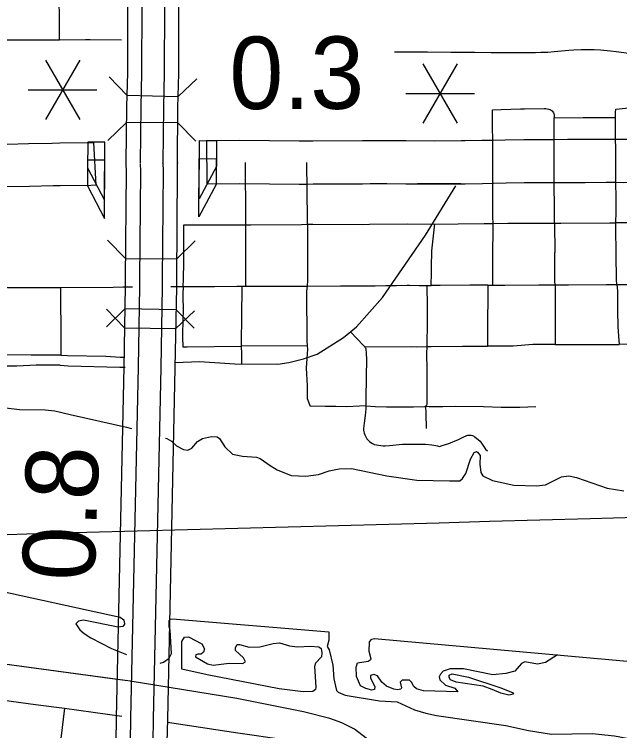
# Model space of a CAD drawing. Extents: x -19 to 366, y -4 to 359.
# Drawn here: x 155.59 to 156.258, y 191.416 to 192.207 of the extents above; entities that cross this region are included whole.
import ezdxf

# ---------------------------------------------------------------- set-up
doc = ezdxf.new("R2010")
doc.units = 0
for name, color, linetype in [('Level 10', 7, 'Continuous'), ('Level 15', 7, 'Continuous'), ('Level 19', 7, 'Continuous'), ('Level 33', 7, 'Continuous'), ('Level 39', 7, 'Continuous'), ('Level 40', 7, 'Continuous'), ('Level 42', 7, 'Continuous'), ('Level 48', 7, 'Continuous'), ('Level 60', 7, 'Continuous'), ('Level 9', 7, 'Continuous')]:
    doc.layers.add(name, color=color, linetype=linetype)

msp = doc.modelspace()

# ---------------------------------------------------------------- linework, layer by layer
at = {"layer": 'Level 10'}
msp.add_line((156.08291, 192.02013), (156.03502, 192.01996), dxfattribs=at)
at = {"layer": 'Level 15'}
for p, q in [((156.1522, 192.06866), (156.15218, 192.06866)), ((156.18575, 192.06873), (156.18574, 192.06873)), ((156.21968, 192.06896), (156.21968, 192.06896)), ((156.25404, 192.06906), (156.25406, 192.06906)), ((155.63997, 192.06517), (155.67378, 192.06562)), ((155.9125, 192.06716), (155.9125, 192.06716)), ((155.9823, 192.06756), (155.98229, 192.06756)), ((156.0017, 192.0676), (156.00145, 192.0676)), ((156.08313, 192.06748), (156.05358, 192.06729)), ((156.05358, 192.06729), (156.05376, 192.06729)), ((156.08313, 192.06748), (156.08313, 192.06748)), ((156.11751, 192.06803), (156.11751, 192.06803)), ((155.6744, 192.01828), (155.6406, 192.01783)), ((155.67988, 192.01835), (155.6744, 192.01828)), ((156.0539, 192.01994), (156.08345, 192.02014))]:
    msp.add_line(p, q, dxfattribs=at)
for points in [[(156.15218, 192.06866), (156.13188, 192.0684), (156.11751, 192.06803)], [(156.18574, 192.06873), (156.17484, 192.06866), (156.15315, 192.06867), (156.1522, 192.06866)], [(156.21968, 192.06896), (156.20054, 192.06882), (156.18575, 192.06873)], [(156.25406, 192.06906), (156.24309, 192.06913), (156.21968, 192.06896)], [(156.32107, 192.06895), (156.31407, 192.06901), (156.2626, 192.06901), (156.25404, 192.06906)], [(155.57434, 192.0647), (155.58245, 192.06396), (155.60546, 192.06448)], [(155.60546, 192.06448), (155.63174, 192.06507), (155.63997, 192.06517)], [(155.67378, 192.06562), (155.67718, 192.06566), (155.67988, 192.01835)], [(155.9125, 192.06716), (155.90421, 192.06705), (155.83891, 192.0677), (155.80208, 192.06743), (155.80242, 192.02008)], [(155.98229, 192.06756), (155.97409, 192.0675), (155.91936, 192.06725), (155.9125, 192.06716)], [(156.00145, 192.0676), (155.99089, 192.06763), (155.9823, 192.06756)], [(156.05376, 192.06729), (156.0225, 192.06732), (156.0017, 192.0676)], [(156.11751, 192.06803), (156.10581, 192.06774), (156.08704, 192.06751), (156.08313, 192.06748)], [(156.11872, 192.0207), (156.13279, 192.02106), (156.15277, 192.02132)], [(156.15277, 192.02132), (156.15342, 192.02132), (156.17498, 192.02131), (156.18605, 192.02138)], [(156.18605, 192.02138), (156.20086, 192.02147), (156.22002, 192.02161)], [(156.22002, 192.02161), (156.24312, 192.02178), (156.25377, 192.02171)], [(156.25377, 192.02171), (156.26246, 192.02166), (156.31387, 192.02167), (156.32066, 192.02161)], [(155.60652, 192.01714), (155.58082, 192.01656), (155.57003, 192.01755)], [(155.6406, 192.01783), (155.63259, 192.01773), (155.60652, 192.01714)], [(155.80242, 192.02008), (155.83884, 192.02035), (155.9043, 192.01969), (155.91315, 192.01982)], [(155.91315, 192.01982), (155.91979, 192.01991), (155.97437, 192.02016), (155.98264, 192.02022)], [(155.98264, 192.02022), (155.991, 192.02028), (156.00107, 192.02025)], [(156.00107, 192.02025), (156.02216, 192.01997), (156.0539, 192.01994)], [(156.08345, 192.02014), (156.08749, 192.02016), (156.1067, 192.02039), (156.11872, 192.0207)]]:
    msp.add_lwpolyline(points, dxfattribs=at)
at = {"layer": 'Level 19'}
for p, q in [((155.71309, 192.04321), (155.7131, 192.04224)), ((155.75381, 192.04283), (155.75381, 192.04324)), ((155.7699, 192.04364), (155.76991, 192.04268)), ((155.71077, 191.81759), (155.71077, 191.81773)), ((155.75148, 191.81691), (155.75148, 191.81685)), ((155.70237, 191.43), (155.70237, 191.42992)), ((155.74308, 191.42911), (155.74308, 191.42915))]:
    msp.add_line(p, q, dxfattribs=at)
for points in [[(155.71526, 192.31549), (155.71519, 192.30331), (155.7152, 192.30304), (155.71503, 192.256), (155.71494, 192.2439), (155.71475, 192.21698), (155.71461, 192.14273), (155.71367, 192.10534), (155.71309, 192.04321)], [(155.72919, 192.04306), (155.72977, 192.10506), (155.73071, 192.14251), (155.73085, 192.21691), (155.73104, 192.24379), (155.73113, 192.25591), (155.73129, 192.30325), (155.73129, 192.3035), (155.73136, 192.31539)], [(155.75598, 192.31523), (155.75591, 192.30379), (155.75592, 192.30357), (155.75575, 192.25578), (155.75566, 192.24361), (155.75547, 192.2168), (155.75533, 192.14218), (155.75439, 192.10464), (155.75381, 192.04283)], [(155.76991, 192.04268), (155.77048, 192.10436), (155.77143, 192.14196), (155.77157, 192.21673), (155.77176, 192.2435), (155.77185, 192.25569), (155.77202, 192.30378), (155.77201, 192.30398), (155.77208, 192.31513)], [(155.7131, 192.04224), (155.71331, 192.03352), (155.71235, 191.91502), (155.71224, 191.90682), (155.71077, 191.81759)], [(155.72686, 191.81732), (155.72834, 191.90658), (155.72845, 191.91485), (155.72941, 192.03366), (155.72919, 192.04264)], [(155.75381, 192.04324), (155.75404, 192.03386), (155.75307, 191.91459), (155.75296, 191.90622), (155.75148, 191.81691)], [(155.76758, 191.81665), (155.76906, 191.90598), (155.76917, 191.91442), (155.77014, 192.03399), (155.7699, 192.04364)], [(155.71077, 191.81773), (155.70237, 191.43)], [(155.71847, 191.42965), (155.72686, 191.81738)], [(155.75148, 191.81685), (155.74308, 191.42911)], [(155.75918, 191.42877), (155.76757, 191.8165)], [(155.70237, 191.42992), (155.70188, 191.4037), (155.7016, 191.36652), (155.7021, 191.22269)], [(155.7182, 191.22274), (155.7177, 191.36649), (155.71797, 191.40349), (155.71847, 191.42961)], [(155.74308, 191.42915), (155.74259, 191.40317), (155.74232, 191.36644), (155.74282, 191.22283)], [(155.75892, 191.22288), (155.75842, 191.36641), (155.75869, 191.40295), (155.75918, 191.42884)]]:
    msp.add_lwpolyline(points, dxfattribs=at)
at = {"layer": 'Level 33'}
for points in [[(155.6397, 192.1792), (155.63966, 192.18616), (155.6393, 192.24077), (155.63925, 192.24723)], [(155.60515, 192.17894), (155.61019, 192.17896), (155.63432, 192.17917), (155.6397, 192.1792)], [(155.6397, 192.1792), (155.66823, 192.17935), (155.67373, 192.17931)], [(155.67373, 192.17931), (155.70808, 192.17905)], [(155.57157, 192.17889), (155.60089, 192.17892), (155.60515, 192.17894)], [(156.00974, 192.16597), (156.01868, 192.16591), (156.0222, 192.16598), (156.04606, 192.16577), (156.07186, 192.16561), (156.09825, 192.1653), (156.11625, 192.16519), (156.13816, 192.16516), (156.15083, 192.16514), (156.16539, 192.1652), (156.17101, 192.16527), (156.17879, 192.16557), (156.1859, 192.16601), (156.20213, 192.16756), (156.20766, 192.16806), (156.21553, 192.16854), (156.22183, 192.16834), (156.22984, 192.16821), (156.23714, 192.16797), (156.24795, 192.16693), (156.25432, 192.16615), (156.26845, 192.1642)], [(156.11775, 192.10164), (156.12735, 192.10214), (156.14878, 192.10294), (156.15319, 192.103)], [(156.11811, 192.04437), (156.11807, 192.0671), (156.11794, 192.08418), (156.11775, 192.10164)], [(156.15319, 192.103), (156.1748, 192.10329), (156.17658, 192.10321), (156.17829, 192.10302), (156.17982, 192.10263), (156.18123, 192.10208), (156.18268, 192.10128), (156.18353, 192.10057), (156.18431, 192.09957), (156.18518, 192.09828), (156.18561, 192.09729), (156.18571, 192.09642), (156.18574, 192.09298)], [(156.25366, 192.0933), (156.25367, 192.09932), (156.25381, 192.10258), (156.26467, 192.10363), (156.27584, 192.10384), (156.292, 192.10369), (156.31135, 192.1035), (156.32089, 192.10287)], [(156.18574, 192.09298), (156.21774, 192.09313), (156.21842, 192.09313)], [(156.1859, 192.04506), (156.18592, 192.05148), (156.18578, 192.08687), (156.18574, 192.09298)], [(156.21842, 192.09313), (156.25366, 192.0933)], [(156.25391, 192.04539), (156.25386, 192.05079), (156.25369, 192.07788), (156.25364, 192.09009), (156.25366, 192.0933)], [(156.18631, 191.97654), (156.18587, 192.03646), (156.1859, 192.04506)], [(156.25394, 191.9769), (156.25419, 191.98921), (156.25399, 192.037), (156.25391, 192.04539)], [(155.84527, 191.97475), (155.84526, 191.98171), (155.84506, 192.04351)], [(155.91337, 191.97529), (155.91335, 191.98085), (155.91282, 192.04349)], [(156.11834, 191.97636), (156.11827, 191.98366), (156.11828, 192.00627), (156.11812, 192.0338), (156.11811, 192.04437)], [(155.76723, 191.82263), (155.7942, 191.82378), (155.83312, 191.8213), (155.8807, 191.82091), (155.89288, 191.82259), (155.90918, 191.82653), (155.92436, 191.83178), (155.95321, 191.85015), (155.96745, 191.86196), (155.99624, 191.89454), (156.04387, 191.96344), (156.07716, 192.01798)], [(155.77633, 191.90655), (155.77666, 191.91472), (155.77709, 191.93365), (155.77681, 191.95176), (155.77697, 191.96749), (155.77714, 191.9746)], [(155.77714, 191.9746), (155.79591, 191.97488), (155.81131, 191.9748)], [(155.81131, 191.9748), (155.83774, 191.97467), (155.84527, 191.97475)], [(155.84527, 191.97475), (155.85081, 191.97481), (155.90684, 191.97522), (155.91337, 191.97529)], [(155.84531, 191.90697), (155.84527, 191.97475)], [(155.91337, 191.97529), (155.91342, 191.9136), (155.91297, 191.90705)], [(155.91337, 191.97529), (155.91941, 191.97535), (155.97462, 191.97524), (155.98193, 191.97533)], [(155.98193, 191.97533), (156.02436, 191.97582), (156.05128, 191.97558)], [(156.05071, 191.94216), (156.0508, 191.94607), (156.05424, 191.97566)], [(156.05131, 191.97563), (156.10875, 191.97633), (156.11834, 191.97636)], [(156.11831, 191.94254), (156.1184, 191.96971), (156.11834, 191.97636)], [(156.11834, 191.97636), (156.13457, 191.97642), (156.1757, 191.9765), (156.18631, 191.97654)], [(156.18631, 191.97654), (156.19334, 191.97657), (156.24731, 191.9769), (156.25394, 191.9769)], [(156.18631, 191.97654), (156.18634, 191.97389), (156.18641, 191.94719), (156.18643, 191.94413)], [(156.25513, 191.90876), (156.25459, 191.91408), (156.25443, 191.94238), (156.25385, 191.97195), (156.25394, 191.9769)], [(156.32137, 191.97686), (156.31064, 191.9769), (156.25394, 191.9769)], [(156.05001, 191.90781), (156.05045, 191.92159), (156.05051, 191.93143), (156.05071, 191.94216)], [(156.11809, 191.90809), (156.1183, 191.93442), (156.11831, 191.94254)], [(156.1869, 191.90841), (156.18666, 191.91243), (156.18645, 191.9395), (156.18643, 191.94413)], [(155.57275, 191.90568), (155.5823, 191.90549), (155.63331, 191.90563), (155.64091, 191.90566)], [(155.64091, 191.90566), (155.69891, 191.90583), (155.70956, 191.90615)], [(155.64091, 191.90566), (155.64127, 191.84456), (155.641, 191.83061)], [(155.70956, 191.90615), (155.7163, 191.90636), (155.72017, 191.90638)], [(155.76245, 191.9066), (155.76752, 191.90663), (155.7706, 191.9066), (155.77633, 191.90655)], [(155.77633, 191.90655), (155.77601, 191.8983), (155.77612, 191.87793), (155.77601, 191.87285)], [(155.77633, 191.90655), (155.78382, 191.90649), (155.811, 191.90671)], [(155.811, 191.90671), (155.83565, 191.90691), (155.84084, 191.90694)], [(155.84084, 191.90694), (155.84048, 191.87277)], [(155.84084, 191.90694), (155.84531, 191.90697)], [(155.84531, 191.90697), (155.85173, 191.90701), (155.90525, 191.90697), (155.91297, 191.90705)], [(155.91297, 191.90705), (155.91259, 191.90159), (155.9126, 191.84658), (155.91307, 191.84116)], [(155.91297, 191.90705), (155.9501, 191.90744), (155.9739, 191.90744)], [(155.9739, 191.90744), (155.9883, 191.90745), (155.99983, 191.90754)], [(155.99983, 191.90754), (156.01167, 191.90764), (156.02347, 191.90812), (156.02629, 191.90802)], [(156.02629, 191.90802), (156.03675, 191.90774), (156.04513, 191.90778)], [(156.04513, 191.90778), (156.05001, 191.90781)], [(156.04513, 191.90778), (156.04564, 191.8844), (156.04564, 191.87257)], [(156.11269, 191.90808), (156.09275, 191.90804), (156.06009, 191.90786), (156.05001, 191.90781)], [(156.11269, 191.90808), (156.11251, 191.88883), (156.11241, 191.87385)], [(156.11269, 191.90808), (156.11809, 191.90809)], [(156.11809, 191.90809), (156.13156, 191.90811), (156.1689, 191.9084), (156.1869, 191.90841)], [(156.1869, 191.90841), (156.20185, 191.90841), (156.24321, 191.90883), (156.25513, 191.90876)], [(156.1869, 191.90841), (156.18714, 191.90436), (156.18694, 191.8739)], [(156.25513, 191.90876), (156.25583, 191.90194), (156.25585, 191.8796), (156.25632, 191.86246), (156.25673, 191.85183), (156.25769, 191.84264)], [(156.25513, 191.90876), (156.26671, 191.90868), (156.28701, 191.90864)], [(155.77601, 191.87285), (155.77554, 191.85077), (155.77586, 191.84007)], [(155.84048, 191.87277), (155.84021, 191.84558), (155.84041, 191.84051)], [(156.04564, 191.87257), (156.04562, 191.8683), (156.04511, 191.84035)], [(156.11241, 191.87385), (156.11231, 191.85814), (156.11212, 191.84082)], [(156.18694, 191.8739), (156.1869, 191.86665), (156.18688, 191.84248)], [(155.97667, 191.84), (155.97551, 191.84158), (155.96093, 191.85646)], [(155.77586, 191.84007), (155.78055, 191.83997), (155.84041, 191.84051)], [(155.91307, 191.84116), (155.84041, 191.84051)], [(155.84041, 191.84051), (155.8407, 191.83233), (155.84074, 191.82141)], [(155.91307, 191.84116), (155.91337, 191.83741), (155.91264, 191.82724)], [(155.97667, 191.84), (156.02841, 191.8403), (156.03382, 191.84012), (156.04511, 191.84035)], [(155.97667, 191.84), (155.97685, 191.83975), (155.97738, 191.83867), (155.97776, 191.83763), (155.97805, 191.83599), (155.97822, 191.83434), (155.97856, 191.82431), (155.97837, 191.80859), (155.97787, 191.78027), (155.9778, 191.77686), (155.97791, 191.77473)], [(156.04511, 191.84035), (156.04496, 191.8327), (156.04517, 191.81466), (156.04545, 191.77888), (156.04535, 191.77609), (156.04492, 191.77545), (156.04436, 191.7749), (156.04374, 191.77446)], [(156.04511, 191.84035), (156.05015, 191.84045), (156.08449, 191.84056), (156.11212, 191.84082)], [(156.18688, 191.84248), (156.1623, 191.84266), (156.14062, 191.8406), (156.11579, 191.84085), (156.11212, 191.84082)], [(156.18688, 191.84248), (156.19034, 191.84245), (156.21675, 191.84245), (156.2479, 191.84243), (156.25769, 191.84264)], [(156.32342, 191.84263), (156.30877, 191.84282), (156.26711, 191.84284), (156.25769, 191.84264)], [(155.64099, 191.83061), (155.60859, 191.8307), (155.57955, 191.83126), (155.56633, 191.8323)], [(155.64099, 191.83061), (155.64853, 191.83049), (155.69095, 191.8295), (155.70656, 191.82858), (155.71175, 191.82838)], [(155.91264, 191.82724), (155.91187, 191.81635), (155.91331, 191.7974), (155.91325, 191.78294), (155.91628, 191.77431)], [(155.64048, 191.81957), (155.61384, 191.81983), (155.59267, 191.8187), (155.57854, 191.81865)], [(155.64048, 191.81957), (155.64931, 191.81884), (155.70622, 191.81752), (155.71235, 191.81746)], [(155.97791, 191.77473), (155.97075, 191.77424), (155.95655, 191.7738), (155.94485, 191.77408), (155.93293, 191.77408), (155.91628, 191.77431)], [(155.97791, 191.77473), (155.97794, 191.77133), (155.97718, 191.76427), (155.97609, 191.75557), (155.97537, 191.74983), (155.97549, 191.74795), (155.97576, 191.74623), (155.97616, 191.74453), (155.97671, 191.74288), (155.9774, 191.74129), (155.9782, 191.73976), (155.97912, 191.73831), (155.98049, 191.73689), (155.98195, 191.73556), (155.98353, 191.73434), (155.98517, 191.73324), (155.9869, 191.73228), (155.98714, 191.73221), (155.98955, 191.73161), (155.99198, 191.73117), (155.99445, 191.73086), (155.99692, 191.73071), (155.99941, 191.73071), (156.00395, 191.73098), (156.01857, 191.7323), (156.02631, 191.73228), (156.03164, 191.73236), (156.03488, 191.7324), (156.04388, 191.73234), (156.05079, 191.73185), (156.05534, 191.73107), (156.05694, 191.73055), (156.05924, 191.72983), (156.06224, 191.73081), (156.06967, 191.73324), (156.08006, 191.73756), (156.08526, 191.74014), (156.08928, 191.74197), (156.09053, 191.74227), (156.0918, 191.74242), (156.09308, 191.74242), (156.09434, 191.74227), (156.09561, 191.74196), (156.09664, 191.74158), (156.09762, 191.74107), (156.0982, 191.74065), (156.10408, 191.73561), (156.10648, 191.73235), (156.11003, 191.7269), (156.11224, 191.72507)], [(155.97791, 191.77473), (155.98823, 191.7741), (156.00061, 191.77378), (156.00894, 191.77378), (156.02344, 191.77363), (156.0304, 191.77382), (156.04301, 191.77417), (156.04374, 191.77446)], [(156.04374, 191.77446), (156.04413, 191.76622), (156.04457, 191.74971)], [(156.04374, 191.77446), (156.04766, 191.77405), (156.06286, 191.77409), (156.07671, 191.77441), (156.10793, 191.77411), (156.12733, 191.77332), (156.13377, 191.77324), (156.14798, 191.77341), (156.16558, 191.77388)], [(155.57823, 191.44981), (155.61319, 191.44499), (155.64539, 191.44074)], [(155.64539, 191.44074), (155.64106, 191.40714), (155.63636, 191.37294)], [(155.64539, 191.44074), (155.70862, 191.43198)], [(155.7591, 191.42524), (155.83675, 191.41361), (155.93877, 191.39879)]]:
    msp.add_lwpolyline(points, dxfattribs=at)
at = {"layer": 'Level 39'}
for p, q in [((155.71398, 192.11777), (155.6944, 192.13835)), ((155.77078, 192.11634), (155.79137, 192.13592)), ((155.71398, 192.11777), (155.77078, 192.11634)), ((155.71351, 192.0878), (155.69323, 192.0679)), ((155.77032, 192.08727), (155.71351, 192.0878)), ((155.77032, 192.08727), (155.79022, 192.06699)), ((155.71253, 191.93744), (155.69261, 191.95769)), ((155.76935, 191.93698), (155.7896, 191.9569)), ((155.71253, 191.93744), (155.76935, 191.93698)), ((155.71183, 191.88193), (155.69141, 191.86218)), ((155.71149, 191.86109), (155.69173, 191.88151)), ((155.76864, 191.88099), (155.71183, 191.88193)), ((155.7683, 191.86015), (155.78872, 191.8799)), ((155.76864, 191.88099), (155.7884, 191.86057)), ((155.71149, 191.86109), (155.7683, 191.86015))]:
    msp.add_line(p, q, dxfattribs=at)
at = {"layer": 'Level 40'}
for points in [[(155.70899, 191.47171), (155.54603, 191.49384), (155.49576, 191.50087), (155.48677, 191.50284), (155.47413, 191.50677), (155.43846, 191.52026), (155.41652, 191.52914), (155.39742, 191.53757), (155.38169, 191.54375), (155.371, 191.54689)], [(155.98317, 191.40399), (155.96547, 191.41776), (155.95143, 191.42479), (155.93822, 191.42957), (155.90893, 191.43659), (155.83534, 191.45149), (155.71782, 191.47052), (155.54603, 191.49384)]]:
    msp.add_lwpolyline(points, dxfattribs=at)
at = {"layer": 'Level 42'}
for p, q in [((155.67088, 192.0662), (155.67072, 192.03779)), ((155.68981, 192.06609), (155.67088, 192.0662)), ((155.68946, 192.00189), (155.68981, 192.06609)), ((155.79383, 192.0035), (155.79416, 192.06771)), ((155.79416, 192.06771), (155.8131, 192.06761)), ((155.8131, 192.06761), (155.81295, 192.0392)), ((155.67076, 192.04617), (155.67061, 192.01776)), ((155.6897, 192.04607), (155.67076, 192.04617)), ((155.68935, 191.98186), (155.6897, 192.04607)), ((155.79355, 191.98364), (155.79388, 192.04785)), ((155.79388, 192.04785), (155.81282, 192.04775)), ((155.81282, 192.04775), (155.81267, 192.01934)), ((155.67072, 192.03779), (155.68946, 192.00189)), ((155.81295, 192.0392), (155.79383, 192.0035)), ((155.67061, 192.01776), (155.68935, 191.98186)), ((155.81267, 192.01934), (155.79355, 191.98364))]:
    msp.add_line(p, q, dxfattribs=at)
at = {"layer": 'Level 48'}
for p, q in [((155.66198, 192.15671), (155.6241, 192.09111)), ((155.6241, 192.15671), (155.66198, 192.09111)), ((156.07878, 192.15272), (156.0409, 192.08711)), ((156.0409, 192.15272), (156.07878, 192.08711)), ((155.60516, 192.12391), (155.68092, 192.12391)), ((156.02197, 192.11991), (156.09772, 192.11991))]:
    msp.add_line(p, q, dxfattribs=at)
at = {"layer": 'Level 60'}
for points in [[(156.50946, 189.3937), (156.44759, 191.65634), (156.2114, 200.27623), (155.97446, 208.89626), (155.73678, 217.51643), (155.49836, 226.13674), (155.2592, 234.75719), (155.01929, 243.37778), (154.77865, 251.9985), (154.53727, 260.61937), (154.29515, 269.24038), (154.0523, 277.86152), (153.80871, 286.48281), (153.56438, 295.10424), (153.31933, 303.72581), (153.07354, 312.34752), (152.82702, 320.96938), (152.57978, 329.59137), (152.3318, 338.21351), (152.0831, 346.83579)], [(0, 189.51617), (7.11214, 189.52059), (14.22427, 189.53386), (21.33637, 189.55597), (28.44845, 189.58693), (35.56048, 189.62672), (42.67245, 189.67537), (49.78436, 189.73285), (56.89619, 189.79918), (64.00793, 189.87436), (71.11958, 189.95838), (78.23111, 190.05124), (85.34253, 190.15294), (92.45381, 190.26349), (99.56495, 190.38288), (106.67593, 190.51112), (113.78675, 190.6482), (120.89739, 190.79412), (128.00785, 190.94888), (135.11811, 191.11248), (142.22816, 191.28493), (149.33799, 191.46621), (156.44759, 191.65634), (163.55694, 191.85531), (170.66605, 192.06312), (177.77489, 192.27977), (184.88345, 192.50526), (191.99173, 192.73959), (199.09971, 192.98276), (206.20739, 193.23477), (213.31474, 193.49561), (220.42177, 193.7653), (227.52845, 194.04382), (234.63479, 194.33118), (241.74076, 194.62738), (248.84635, 194.93241), (255.95157, 195.24628), (263.05638, 195.56898), (270.16079, 195.90052), (277.26478, 196.24089), (284.36834, 196.5901), (291.47147, 196.94814), (298.57414, 197.31501), (305.67635, 197.69072), (312.77809, 198.07525), (319.87934, 198.46862), (326.9801, 198.87082), (334.08035, 199.28185), (341.18009, 199.7017)]]:
    msp.add_spline(points, degree=3, dxfattribs=at)
at = {"layer": 'Level 9'}
for points in [[(155.41341, 191.79886), (155.47122, 191.78952), (155.51657, 191.78037), (155.59544, 191.77073), (155.62404, 191.77038), (155.63466, 191.76932), (155.65155, 191.76527), (155.71379, 191.75132), (155.71902, 191.74984)], [(155.75672, 191.73912), (155.75802, 191.73876), (155.76335, 191.73576), (155.76889, 191.73049), (155.7765, 191.72637), (155.78124, 191.72583), (155.78576, 191.72796), (155.79214, 191.73522), (155.79742, 191.73887), (155.80763, 191.74104), (155.81388, 191.74051)], [(155.81388, 191.74051), (155.81636, 191.73863), (155.82212, 191.72957), (155.83071, 191.72128), (155.8419, 191.71909), (155.85725, 191.71826), (155.86143, 191.71677), (155.87229, 191.70869), (155.8801, 191.70419), (155.89549, 191.69786), (155.91178, 191.69722), (155.92578, 191.69904), (155.9375, 191.70293), (155.94865, 191.7051), (155.96191, 191.70539), (156.00099, 191.69734), (156.03418, 191.69285), (156.07036, 191.6918), (156.08153, 191.69207), (156.08473, 191.69438), (156.08829, 191.7001), (156.09365, 191.7159), (156.09756, 191.72333), (156.10002, 191.72449), (156.10135, 191.72374), (156.10422, 191.71997), (156.10392, 191.71047), (156.10476, 191.70099), (156.10706, 191.69759), (156.1179, 191.69216), (156.14124, 191.68722), (156.16681, 191.68646), (156.17627, 191.68749), (156.19382, 191.69636), (156.20195, 191.69737), (156.21068, 191.69554), (156.2443, 191.68402), (156.2627, 191.68075)], [(155.38245, 191.59808), (155.4872, 191.5841), (155.4892, 191.57882), (155.49247, 191.57641), (155.49857, 191.57426), (155.51485, 191.57516), (155.52402, 191.57136), (155.53259, 191.56925), (155.5458, 191.57256), (155.55641, 191.57278), (155.57332, 191.57046), (155.70654, 191.54125), (155.71058, 191.53829), (155.71162, 191.53356), (155.70958, 191.53105), (155.70448, 191.53019), (155.66624, 191.53796), (155.66076, 191.53709), (155.65779, 191.53399), (155.66208, 191.52742), (155.6669, 191.52315), (155.67419, 191.51855), (155.69697, 191.50685), (155.71357, 191.49993)], [(155.75099, 191.49065), (155.7545, 191.49168), (155.76067, 191.49618), (155.76322, 191.50117), (155.76178, 191.52699), (155.76076, 191.53077), (155.76082, 191.53761), (155.76231, 191.53897), (155.76457, 191.53939), (155.93693, 191.52524), (155.93692, 191.51592), (155.93516, 191.50886), (155.93751, 191.5051)], [(155.77493, 191.48393), (155.77491, 191.51452), (155.77785, 191.51933), (155.7822, 191.51961), (155.79694, 191.51174), (155.79989, 191.50648), (155.79882, 191.50266), (155.79621, 191.50052), (155.79261, 191.50063), (155.79035, 191.49964), (155.79002, 191.49754), (155.80306, 191.48963), (155.80934, 191.48824), (155.8271, 191.49069), (155.84171, 191.49004), (155.8449, 191.49182), (155.84272, 191.49652), (155.83404, 191.50452), (155.83397, 191.50794), (155.83581, 191.5112), (155.83846, 191.51126), (155.84913, 191.50824), (155.86088, 191.50848), (155.87559, 191.5122), (155.88278, 191.51292), (155.89364, 191.50953), (155.90238, 191.50857), (155.91696, 191.50944), (155.92588, 191.50867), (155.92876, 191.50664), (155.92942, 191.50209), (155.92894, 191.49752), (155.92244, 191.49055), (155.92137, 191.48691), (155.92196, 191.47571)], [(156.07959, 191.45897), (156.04148, 191.45991), (156.03404, 191.46223), (156.03077, 191.46463), (156.02822, 191.46952), (156.02609, 191.47157), (156.01813, 191.47159), (156.0157, 191.46964), (156.01715, 191.4634), (156.01661, 191.46187), (156.01302, 191.46123), (156.00884, 191.4619), (156.00082, 191.46497), (155.99543, 191.46942), (155.99094, 191.47636), (155.98692, 191.47818), (155.98297, 191.47696), (155.98302, 191.47411), (155.98775, 191.4647), (155.98744, 191.46128), (155.98461, 191.46065), (155.97775, 191.46241), (155.9722, 191.46534), (155.96764, 191.47589), (155.96706, 191.48595), (155.96887, 191.49073), (155.98058, 191.49287), (155.98376, 191.49503), (155.98151, 191.50353), (155.98206, 191.51418), (155.98447, 191.51708), (155.98749, 191.5179), (156.30359, 191.48957)], [(155.93751, 191.5051), (155.94143, 191.48827), (155.94248, 191.47328), (155.94538, 191.46023), (155.94731, 191.45856), (155.95514, 191.4553), (155.99298, 191.44885), (156.01252, 191.44792), (156.03183, 191.439), (156.04404, 191.43526), (156.05602, 191.43284), (156.13261, 191.42167), (156.15736, 191.41629), (156.18283, 191.41224), (156.22793, 191.41278), (156.25242, 191.41024), (156.33821, 191.39413), (156.36933, 191.3921), (156.40845, 191.39765), (156.43572, 191.39878), (156.45564, 191.39785)], [(156.18968, 191.49979), (156.17639, 191.49116), (156.16732, 191.48927), (156.15363, 191.49184), (156.14987, 191.49005), (156.14246, 191.48154), (156.13265, 191.47906), (156.11808, 191.47762), (156.08592, 191.48438), (156.07095, 191.48426), (156.06342, 191.48164), (156.06026, 191.47853), (156.059, 191.47528), (156.05963, 191.47206), (156.06581, 191.4661), (156.07629, 191.46309), (156.07959, 191.45897)], [(155.92196, 191.47571), (155.92258, 191.46357), (155.92224, 191.46128), (155.91944, 191.45913), (155.90883, 191.45873), (155.88223, 191.46236), (155.80291, 191.47747), (155.77493, 191.48393)], [(156.10733, 191.46505), (156.07768, 191.46939), (156.07157, 191.47211), (156.07, 191.47455), (156.06976, 191.4774), (156.07314, 191.4788), (156.09141, 191.47518), (156.12593, 191.46372)], [(156.12593, 191.46372), (156.13987, 191.45811), (156.14086, 191.45623), (156.13595, 191.45518), (156.12681, 191.45747), (156.11745, 191.46146), (156.10733, 191.46505)]]:
    msp.add_lwpolyline(points, dxfattribs=at)

# ---------------------------------------------------------------- texts
at = {"layer": 'Level 48'}
for s, rotation, p in [('0.3', 0.10394, (155.82737, 192.10259)), ('0.8', 88, (155.67818, 191.58054))]:
    msp.add_text(s, height=0.08, rotation=rotation, dxfattribs=at).set_placement(p)

doc.saveas('drawing.dxf')
